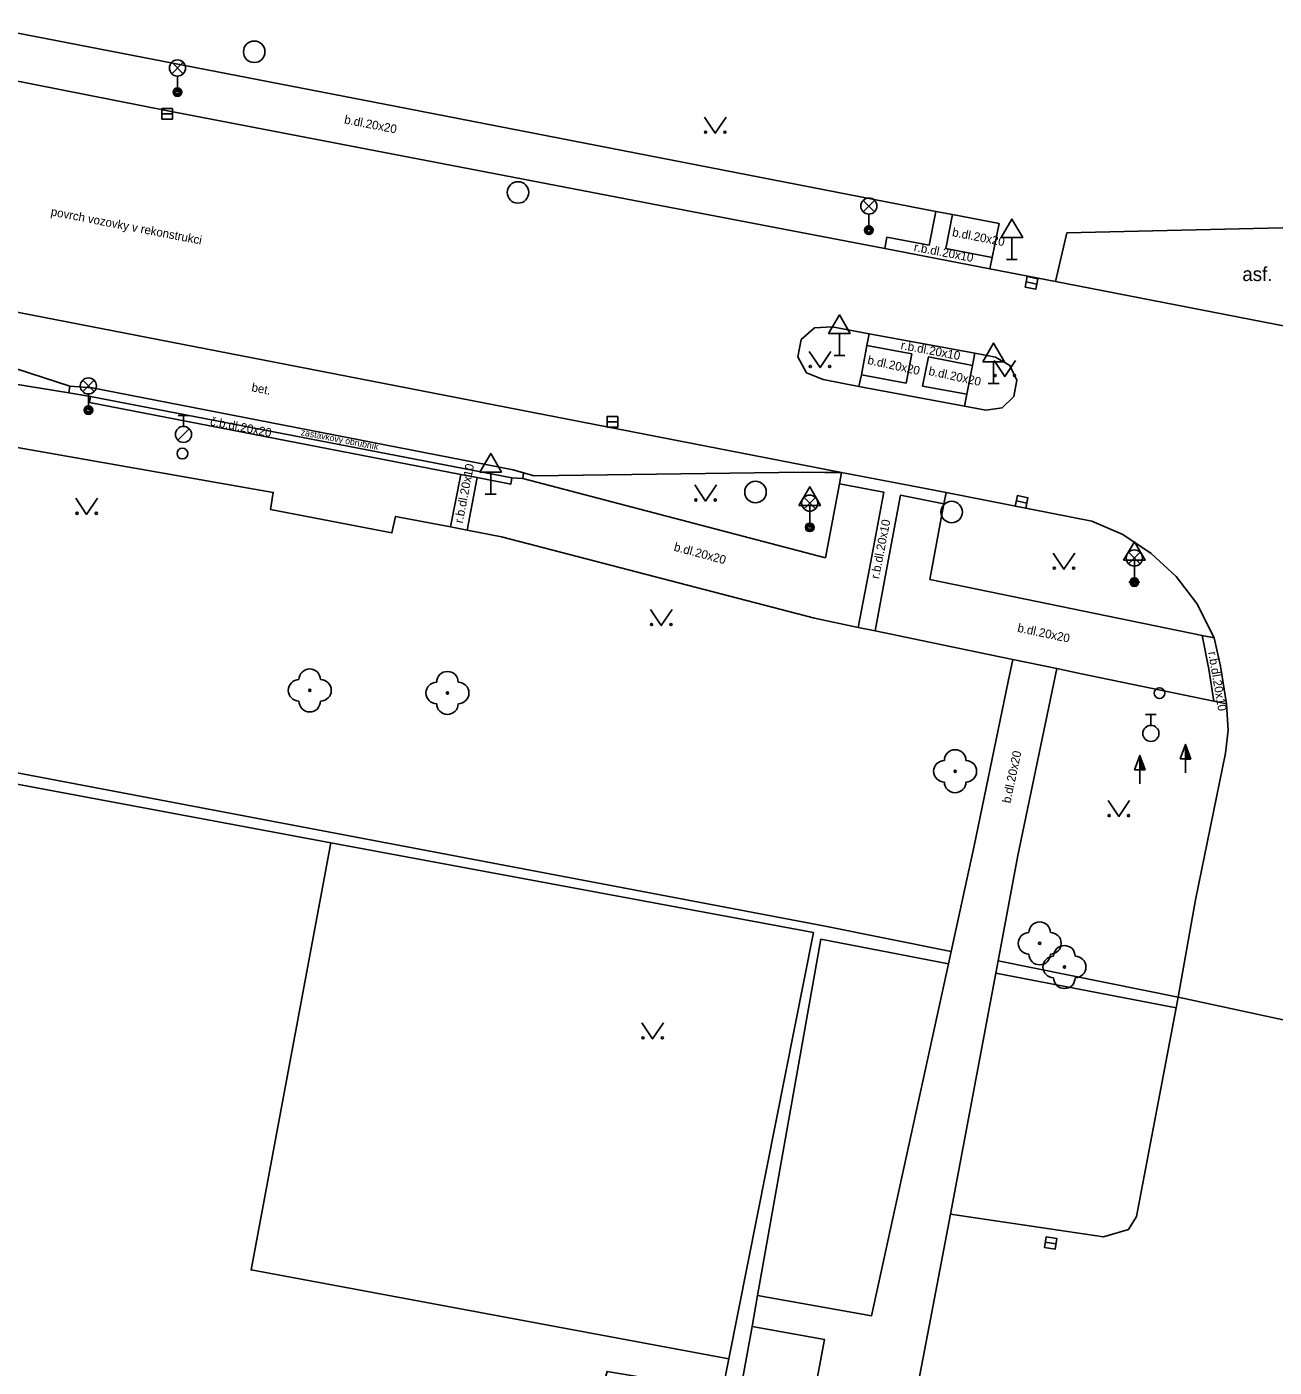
# Model space of a CAD drawing. Extents: x -599951 to -598963, y -1164095 to -1162939.
# Drawn here: x -599730.6 to -599672.6, y -1163123.5 to -1163061.2 of the extents above; entities that cross this region are included whole.
import ezdxf

# ---------------------------------------------------------------- set-up
doc = ezdxf.new("R2010")
doc.units = 0
for name, color, linetype in [('Level 10', 7, 'Continuous'), ('Level 11', 7, 'Continuous'), ('Level 22', 7, 'Continuous'), ('Level 25', 7, 'Continuous'), ('Level 27', 7, 'Continuous'), ('Level 28', 7, 'Continuous'), ('Level 33', 7, 'Continuous'), ('Level 34', 7, 'Continuous'), ('Level 36', 7, 'Continuous'), ('Level 40', 7, 'Continuous'), ('Level 42', 7, 'Continuous'), ('Level 7', 7, 'Continuous'), ('Level 8', 7, 'Continuous')]:
    doc.layers.add(name, color=color, linetype=linetype)

msp = doc.modelspace()

# ---------------------------------------------------------------- linework, layer by layer
at = {"layer": 'Level 10'}
for points in [[(-599685.84, -1163072.41), (-599690.72, -1163071.47), (-599700.76, -1163069.54), (-599724.04, -1163065.06), (-599741.48, -1163061.62), (-599742.38, -1163061.44)], [(-599693.5, -1163081.88), (-599694.51, -1163081.86), (-599707.02, -1163082.03), (-599707.51, -1163081.89), (-599707.99, -1163081.75), (-599727.57, -1163077.94), (-599728.6, -1163077.86), (-599738.68, -1163074.59), (-599751.34, -1163070.49)], [(-599666.38, -1163076.19), (-599682.78, -1163073), (-599685.84, -1163072.41)], [(-599693.59, -1163077.56), (-599694.36, -1163077.24), (-599694.76, -1163076.51), (-599694.61, -1163075.7), (-599693.99, -1163075.15), (-599693.16, -1163075.11)], [(-599693.16, -1163075.11), (-599691.44, -1163075.43)], [(-599691.44, -1163075.43), (-599686.53, -1163076.34)], [(-599686.53, -1163076.34), (-599685.57, -1163076.52)], [(-599685.57, -1163076.52), (-599684.9, -1163076.9), (-599684.58, -1163077.59), (-599684.72, -1163078.34), (-599685.26, -1163078.87), (-599686.02, -1163078.99)], [(-599691.92, -1163077.88), (-599693.59, -1163077.56)], [(-599691.92, -1163077.88), (-599687.01, -1163078.8)], [(-599686.02, -1163078.99), (-599687.01, -1163078.8)], [(-599693.5, -1163081.88), (-599692.73, -1163081.88)], [(-599692.73, -1163081.88), (-599688.82, -1163082.63), (-599687.87, -1163082.81), (-599681.1, -1163084.14)], [(-599681.1, -1163084.14), (-599679.65, -1163084.77), (-599678.33, -1163085.64), (-599677.17, -1163086.71), (-599676.21, -1163087.97)], [(-599676.21, -1163087.97), (-599675.41, -1163089.57), (-599675.11, -1163090.89), (-599674.83, -1163092.63)], [(-599674.76, -1163093.86), (-599674.83, -1163092.63)], [(-599674.76, -1163093.86), (-599674.88, -1163094.93), (-599676.28, -1163101.74)], [(-599677.08, -1163106.28), (-599676.28, -1163101.74)]]:
    msp.add_lwpolyline(points, dxfattribs=at)
at = {"layer": 'Level 11'}
for points in [[(-599741.48, -1163061.62), (-599741.03, -1163059.5), (-599713.42, -1163064.86), (-599688.34, -1163069.74), (-599687.57, -1163069.89), (-599685.41, -1163070.31), (-599685.73, -1163071.88), (-599685.84, -1163072.41)], [(-599690.72, -1163071.47), (-599690.62, -1163070.94), (-599688.65, -1163071.31), (-599688.34, -1163069.74)], [(-599685.73, -1163071.88), (-599687.88, -1163071.46), (-599687.57, -1163069.89)], [(-599751.34, -1163070.49), (-599717.41, -1163077.07), (-599692.73, -1163081.88)], [(-599682.26, -1163070.74), (-599682.78, -1163073)], [(-599663.47, -1163076.45), (-599667.53, -1163071.56), (-599670.92, -1163070.47), (-599682.26, -1163070.74)], [(-599751.29, -1163074.51), (-599738.95, -1163076.5), (-599728.65, -1163078.18)], [(-599691.44, -1163075.43), (-599691.55, -1163075.98), (-599691.81, -1163077.34), (-599691.92, -1163077.88)], [(-599691.55, -1163075.98), (-599689.47, -1163076.37), (-599689.73, -1163077.72), (-599691.81, -1163077.34)], [(-599687.01, -1163078.8), (-599686.9, -1163078.24), (-599686.64, -1163076.9), (-599686.53, -1163076.34)], [(-599755.64, -1163076.61), (-599751.73, -1163077.23), (-599739.43, -1163079.25), (-599719.15, -1163082.81), (-599719.27, -1163083.6), (-599713.63, -1163084.69), (-599713.46, -1163083.92), (-599710.91, -1163084.41), (-599710.13, -1163084.56), (-599708.53, -1163084.87), (-599693.98, -1163088.66), (-599691.95, -1163089.08), (-599691.17, -1163089.24)], [(-599686.9, -1163078.24), (-599688.96, -1163077.86), (-599688.69, -1163076.51), (-599686.64, -1163076.9)], [(-599728.65, -1163078.18), (-599728.6, -1163077.86)], [(-599728.65, -1163078.18), (-599727.64, -1163078.34), (-599708.05, -1163082.13), (-599707.55, -1163082.16)], [(-599708.05, -1163082.13), (-599708.1, -1163082.42), (-599709.66, -1163082.12), (-599710.43, -1163081.97), (-599727.69, -1163078.63), (-599727.64, -1163078.34)], [(-599710.91, -1163084.41), (-599710.43, -1163081.97)], [(-599707.55, -1163082.16), (-599707.51, -1163081.89)], [(-599692.83, -1163082.4), (-599692.73, -1163081.88)], [(-599709.66, -1163082.12), (-599710.13, -1163084.56)], [(-599707.55, -1163082.16), (-599693.47, -1163085.84)], [(-599693.47, -1163085.84), (-599692.83, -1163082.4)], [(-599692.83, -1163082.4), (-599690.77, -1163082.79), (-599691.41, -1163086.27), (-599691.95, -1163089.08)], [(-599691.17, -1163089.24), (-599690.66, -1163086.48), (-599689.99, -1163082.94), (-599687.97, -1163083.33)], [(-599688.63, -1163086.85), (-599687.97, -1163083.33), (-599687.87, -1163082.81)], [(-599675.41, -1163089.57), (-599675.97, -1163089.46), (-599688.63, -1163086.85)], [(-599691.17, -1163089.24), (-599685.82, -1163090.35), (-599684.77, -1163090.57)], [(-599675.97, -1163089.46), (-599675.65, -1163091.02), (-599675.42, -1163092.51)], [(-599684.77, -1163090.57), (-599684.98, -1163091.59), (-599686.56, -1163099.23)], [(-599682.72, -1163091), (-599684.77, -1163090.57)], [(-599684.53, -1163099.68), (-599682.72, -1163091)], [(-599675.42, -1163092.51), (-599681.66, -1163091.22), (-599682.72, -1163091)], [(-599674.83, -1163092.63), (-599675.42, -1163092.51)], [(-599716.47, -1163099.09), (-599720.18, -1163118.95), (-599697.97, -1163123.09)], [(-599696.63, -1163120.14), (-599691.33, -1163121.08), (-599687.76, -1163104.73), (-599687.63, -1163104.15), (-599686.56, -1163099.23)], [(-599688.59, -1163121.25), (-599687.67, -1163116.36), (-599685.56, -1163105.15), (-599685.45, -1163104.59), (-599684.53, -1163099.68)], [(-599677.17, -1163106.77), (-599679.02, -1163116.47), (-599679.39, -1163117.08), (-599680.55, -1163117.41), (-599687.67, -1163116.36)], [(-599688.59, -1163121.25), (-599696.84, -1163164.28), (-599696.87, -1163165.42), (-599696.63, -1163166.48), (-599695.9, -1163167.77), (-599694.82, -1163168.72), (-599693.41, -1163169.3), (-599693.03, -1163169.37), (-599687.5, -1163170.62), (-599687.29, -1163170.72), (-599686.93, -1163171.27), (-599686.85, -1163171.88), (-599687.49, -1163175.53)], [(-599696.89, -1163121.58), (-599693.53, -1163122.18), (-599699.52, -1163154.07), (-599703.13, -1163153.32)], [(-599696.89, -1163121.58), (-599697.45, -1163124.63)]]:
    msp.add_lwpolyline(points, dxfattribs=at)
at = {"layer": 'Level 22'}
for centre in [(-599717.45, -1163092.01), (-599711.05, -1163092.13), (-599687.45, -1163095.77), (-599683.52, -1163103.77), (-599682.37, -1163104.87)]:
    msp.add_circle(centre, 0.05, dxfattribs=at)
for centre, start, end in [((-599717.45, -1163091.51), 0, 180), ((-599711.05, -1163091.63), 0, 180), ((-599717.95, -1163092.01), 90, 270), ((-599716.95, -1163092.01), 270, 90), ((-599711.55, -1163092.13), 90, 270), ((-599710.55, -1163092.13), 270, 90), ((-599717.45, -1163092.51), 180, 0), ((-599711.05, -1163092.63), 180, 0), ((-599687.45, -1163095.27), 0, 180), ((-599687.95, -1163095.77), 90, 270), ((-599686.95, -1163095.77), 270, 90), ((-599687.45, -1163096.27), 180, 0), ((-599683.52, -1163103.27), 0, 180), ((-599684.02, -1163103.77), 90, 270), ((-599683.02, -1163103.77), 270, 90), ((-599683.52, -1163104.27), 180, 0), ((-599682.87, -1163104.87), 90, 270), ((-599682.37, -1163104.37), 0, 180), ((-599681.87, -1163104.87), 270, 90), ((-599682.37, -1163105.37), 180, 0)]:
    msp.add_arc(centre, 0.5, start, end, dxfattribs=at)
at = {"layer": 'Level 25'}
for p, q in [((-599679.112, -1163095.708), (-599678.86, -1163095.034)), ((-599676.992, -1163095.198), (-599676.74, -1163094.524)), ((-599678.86, -1163095.708), (-599679.112, -1163095.708)), ((-599678.86, -1163096.36), (-599678.86, -1163095.71)), ((-599676.74, -1163095.198), (-599676.992, -1163095.198)), ((-599676.74, -1163095.85), (-599676.74, -1163095.2))]:
    msp.add_line(p, q, dxfattribs=at)
for points in [[(-599678.61, -1163095.71), (-599678.86, -1163095.71), (-599678.86, -1163095.034), (-599678.86, -1163095.034)], [(-599676.49, -1163095.2), (-599676.74, -1163095.2), (-599676.74, -1163094.524), (-599676.74, -1163094.524)], [(-599676.547, -1163095.16), (-599676.7, -1163095.16), (-599676.7, -1163094.747)], [(-599676.605, -1163095.12), (-599676.66, -1163095.12), (-599676.66, -1163094.971)], [(-599678.667, -1163095.67), (-599678.82, -1163095.67), (-599678.82, -1163095.257)], [(-599678.725, -1163095.63), (-599678.78, -1163095.63), (-599678.78, -1163095.481)]]:
    msp.add_lwpolyline(points, close=True, dxfattribs=at)
at = {"layer": 'Level 27'}
for p, q in [((-599724.33, -1163065.21), (-599723.83, -1163065.21)), ((-599684.145, -1163073.021), (-599683.655, -1163073.119)), ((-599703.63, -1163079.53), (-599703.13, -1163079.53)), ((-599684.605, -1163083.201), (-599684.115, -1163083.299)), ((-599683.258, -1163117.666), (-599682.762, -1163117.734))]:
    msp.add_line(p, q, dxfattribs=at)
for points in [[(-599724.33, -1163065.46), (-599723.83, -1163065.46), (-599723.83, -1163064.96), (-599724.33, -1163064.96)], [(-599684.194, -1163073.266), (-599683.704, -1163073.364), (-599683.606, -1163072.874), (-599684.096, -1163072.776)], [(-599703.63, -1163079.78), (-599703.13, -1163079.78), (-599703.13, -1163079.28), (-599703.63, -1163079.28)], [(-599684.654, -1163083.446), (-599684.164, -1163083.544), (-599684.066, -1163083.054), (-599684.556, -1163082.956)], [(-599683.291, -1163117.914), (-599682.796, -1163117.981), (-599682.729, -1163117.486), (-599683.224, -1163117.419)]]:
    msp.add_lwpolyline(points, close=True, dxfattribs=at)
for centre in [(-599720.03, -1163062.32), (-599707.77, -1163068.86), (-599696.73, -1163082.79), (-599687.61, -1163083.72)]:
    msp.add_circle(centre, 0.5, dxfattribs=at)
at = {"layer": 'Level 28'}
for p, q in [((-599723.57, -1163079.235), (-599723.07, -1163079.235)), ((-599723.32, -1163079.735), (-599723.32, -1163079.235)), ((-599723.578, -1163080.382), (-599723.048, -1163079.852)), ((-599678.6, -1163093.135), (-599678.1, -1163093.135)), ((-599678.35, -1163093.635), (-599678.35, -1163093.135))]:
    msp.add_line(p, q, dxfattribs=at)
for centre, radius in [((-599723.32, -1163080.11), 0.375), ((-599723.37, -1163081), 0.25), ((-599677.95, -1163092.14), 0.25), ((-599678.35, -1163094.01), 0.375)]:
    msp.add_circle(centre, radius, dxfattribs=at)
at = {"layer": 'Level 33'}
for p, q in [((-599723.865, -1163063.34), (-599723.335, -1163062.81)), ((-599723.865, -1163062.81), (-599723.335, -1163063.34)), ((-599723.6, -1163063.45), (-599723.6, -1163064.2)), ((-599691.725, -1163069.76), (-599691.195, -1163069.23)), ((-599691.725, -1163069.23), (-599691.195, -1163069.76)), ((-599691.46, -1163069.87), (-599691.46, -1163070.62)), ((-599728.005, -1163078.12), (-599727.475, -1163077.59)), ((-599728.005, -1163077.59), (-599727.475, -1163078.12)), ((-599727.74, -1163078.23), (-599727.74, -1163078.98)), ((-599694.475, -1163083.57), (-599693.945, -1163083.04)), ((-599694.475, -1163083.04), (-599693.945, -1163083.57)), ((-599694.21, -1163083.68), (-599694.21, -1163084.43)), ((-599679.385, -1163086.12), (-599678.855, -1163085.59)), ((-599679.385, -1163085.59), (-599678.855, -1163086.12)), ((-599679.12, -1163086.23), (-599679.12, -1163086.98))]:
    msp.add_line(p, q, dxfattribs=at)
for centre, radius in [((-599723.6, -1163063.075), 0.375), ((-599723.6, -1163064.2), 0.2), ((-599723.6, -1163064.2), 0.145), ((-599723.6, -1163064.2), 0.0876), ((-599691.46, -1163069.495), 0.375), ((-599691.46, -1163070.62), 0.2), ((-599691.46, -1163070.62), 0.145), ((-599691.46, -1163070.62), 0.0876), ((-599727.74, -1163077.855), 0.375), ((-599727.74, -1163078.98), 0.2), ((-599727.74, -1163078.98), 0.145), ((-599727.74, -1163078.98), 0.0876), ((-599694.21, -1163083.305), 0.375), ((-599694.21, -1163084.43), 0.2), ((-599694.21, -1163084.43), 0.145), ((-599694.21, -1163084.43), 0.0876), ((-599679.12, -1163085.855), 0.375), ((-599679.12, -1163086.98), 0.2), ((-599679.12, -1163086.98), 0.145), ((-599679.12, -1163086.98), 0.0876)]:
    msp.add_circle(centre, radius, dxfattribs=at)
at = {"layer": 'Level 34'}
for p, q in [((-599684.81, -1163070.962), (-599684.81, -1163071.98)), ((-599685.06, -1163071.98), (-599684.56, -1163071.98)), ((-599692.83, -1163075.422), (-599692.83, -1163076.44)), ((-599693.08, -1163076.44), (-599692.58, -1163076.44)), ((-599685.66, -1163076.732), (-599685.66, -1163077.75)), ((-599685.91, -1163077.75), (-599685.41, -1163077.75)), ((-599709.04, -1163081.862), (-599709.04, -1163082.88)), ((-599709.29, -1163082.88), (-599708.79, -1163082.88)), ((-599694.21, -1163083.412), (-599694.21, -1163084.43)), ((-599679.12, -1163085.962), (-599679.12, -1163086.98)), ((-599679.37, -1163086.98), (-599678.87, -1163086.98))]:
    msp.add_line(p, q, dxfattribs=at)
for points in [[(-599685.31, -1163070.962), (-599684.31, -1163070.962), (-599684.81, -1163070.096)], [(-599693.33, -1163075.422), (-599692.33, -1163075.422), (-599692.83, -1163074.556)], [(-599686.16, -1163076.732), (-599685.16, -1163076.732), (-599685.66, -1163075.866)], [(-599709.54, -1163081.862), (-599708.54, -1163081.862), (-599709.04, -1163080.996)], [(-599694.71, -1163083.412), (-599693.71, -1163083.412), (-599694.21, -1163082.546)], [(-599679.62, -1163085.962), (-599678.62, -1163085.962), (-599679.12, -1163085.096)]]:
    msp.add_lwpolyline(points, close=True, dxfattribs=at)
at = {"layer": 'Level 36'}
for points in [[(-599699.1, -1163065.36), (-599698.6, -1163066.11), (-599698.1, -1163065.36)], [(-599694.23, -1163076.25), (-599693.73, -1163077), (-599693.23, -1163076.25)], [(-599685.64, -1163076.67), (-599685.14, -1163077.42), (-599684.64, -1163076.67)], [(-599699.55, -1163082.46), (-599699.05, -1163083.21), (-599698.55, -1163082.46)], [(-599728.32, -1163083.08), (-599727.82, -1163083.83), (-599727.32, -1163083.08)], [(-599682.89, -1163085.63), (-599682.39, -1163086.38), (-599681.89, -1163085.63)], [(-599701.61, -1163088.25), (-599701.11, -1163089), (-599700.61, -1163088.25)], [(-599680.34, -1163097.13), (-599679.84, -1163097.88), (-599679.34, -1163097.13)], [(-599702.01, -1163107.46), (-599701.51, -1163108.21), (-599701.01, -1163107.46)]]:
    msp.add_lwpolyline(points, dxfattribs=at)
for centre in [(-599699.05, -1163066.06), (-599698.151, -1163066.06), (-599694.18, -1163076.95), (-599693.281, -1163076.95), (-599685.59, -1163077.37), (-599684.691, -1163077.37), (-599699.5, -1163083.16), (-599698.601, -1163083.16), (-599728.27, -1163083.78), (-599727.371, -1163083.78), (-599682.84, -1163086.33), (-599681.941, -1163086.33), (-599701.56, -1163088.95), (-599700.661, -1163088.95), (-599680.29, -1163097.83), (-599679.391, -1163097.83), (-599701.96, -1163108.16), (-599701.061, -1163108.16)]:
    msp.add_circle(centre, 0.05, dxfattribs=at)
at = {"layer": 'Level 7'}
for points in [[(-599742.25, -1163093.72), (-599693.57, -1163102.95), (-599687.63, -1163104.15)], [(-599739.36, -1163094.82), (-599716.47, -1163099.09), (-599694.04, -1163103.27), (-599697.97, -1163123.09), (-599698.27, -1163124.58), (-599703.63, -1163123.67), (-599703.81, -1163124.32)], [(-599693.69, -1163103.58), (-599696.63, -1163120.14), (-599696.89, -1163121.58)], [(-599687.76, -1163104.73), (-599693.69, -1163103.58)], [(-599685.45, -1163104.59), (-599677.08, -1163106.28)], [(-599677.17, -1163106.77), (-599685.56, -1163105.15)], [(-599677.08, -1163106.28), (-599677.17, -1163106.77)]]:
    msp.add_lwpolyline(points, dxfattribs=at)
at = {"layer": 'Level 8'}
msp.add_lwpolyline([(-599665.38, -1163108.8), (-599677.08, -1163106.28)], dxfattribs=at)

# ---------------------------------------------------------------- texts
at = {"layer": 'Level 40'}
for s, rotation, p in [('b.dl.20x20', 349, (-599715.87, -1163065.65)), ('b.dl.20x20', 349, (-599687.61, -1163070.89)), ('r.b.dl.20x10', 349.33297, (-599689.39, -1163071.58)), ('r.b.dl.20x10', 349.33297, (-599690, -1163076.14)), ('b.dl.20x20', 347.81705, (-599691.55, -1163076.83)), ('b.dl.20x20', 347.81705, (-599688.71, -1163077.34)), ('bet.', 349, (-599720.18, -1163078.1)), ('č.b.dl.20x20', 348.89038, (-599722.1, -1163079.68)), ('r.b.dl.20x10', 79, (-599710.34, -1163084.26)), ('r.b.dl.20x10', 79, (-599690.99, -1163086.85)), ('b.dl.20x20', 345, (-599700.55, -1163085.51)), ('b.dl.20x20', 348, (-599684.58, -1163089.28)), ('r.b.dl.20x10', 279.77526, (-599675.69, -1163090.24)), ('b.dl.20x20', 78, (-599684.88, -1163097.28))]:
    msp.add_text(s, height=0.4, rotation=rotation, dxfattribs=at).set_placement(p)
msp.add_text('asf.', height=0.65, dxfattribs=at).set_placement((-599674.1, -1163072.98))
at = {"layer": 'Level 42'}
for s, height, p in [('povrch vozovky v rekonstrukci', 0.4, (-599729.51, -1163069.93)), ('zastávkový obrubník', 0.3, (-599717.88, -1163080.14))]:
    msp.add_text(s, height=height, rotation=349.05604, dxfattribs=at).set_placement(p)

doc.saveas('drawing.dxf')
